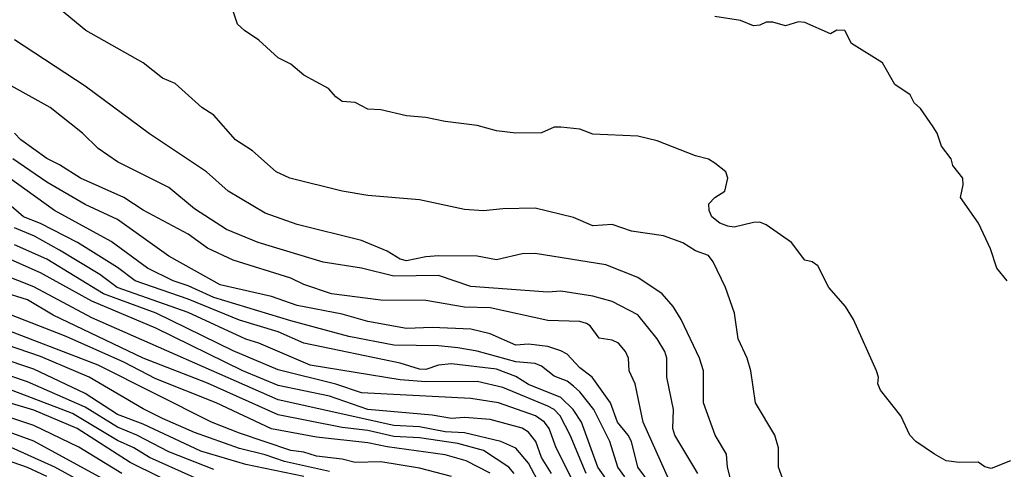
# Model space of a CAD drawing. Header units: metres. Extents: x -51132 to -49532, y -231222 to -229437.
# Tile 463 of 656: x -49963 to -49886, y -230388 to -230353. Entities that reach past the tile are written whole.
import ezdxf

# ---------------------------------------------------------------- set-up
doc = ezdxf.new("R2010")
doc.units = ezdxf.units.M
for name, color, linetype in [('CONTOUR_HALF', 8, 'Continuous'), ('CONTOUR_INDEX', 1, 'Continuous'), ('CONTOUR_INTER', 3, 'Continuous')]:
    doc.layers.add(name, color=color, linetype=linetype)

msp = doc.modelspace()

# ---------------------------------------------------------------- linework, layer by layer
at = {"layer": 'CONTOUR_HALF'}
for points, elevation in [([(-49885.58, -230387.278), (-49887.08, -230387.864), (-49887.58, -230387.726), (-49888.08, -230387.375), (-49889.58, -230387.4), (-49890.58, -230387.275), (-49891.493, -230386.759), (-49892.949, -230385.759), (-49893.417, -230385.259), (-49894.119, -230383.759), (-49895.702, -230381.759), (-49895.9, -230381.259), (-49895.853, -230380.759), (-49895.992, -230380.259), (-49897.795, -230376.259), (-49898.415, -230375.259), (-49899.706, -230373.759), (-49900.58, -230372.087), (-49901.007, -230371.759), (-49901.58, -230371.645), (-49902.617, -230370.259), (-49904.58, -230368.886), (-49905.08, -230368.682), (-49905.58, -230368.692), (-49907.08, -230369.068), (-49907.58, -230369.002), (-49908.199, -230368.759), (-49908.808, -230368.259), (-49909.034, -230367.759), (-49909.041, -230367.259), (-49908.58, -230366.758), (-49907.811, -230366.259), (-49907.578, -230365.259), (-49907.724, -230364.759), (-49908.58, -230364.092), (-49909.08, -230363.785), (-49910.08, -230363.512), (-49913.08, -230362.335), (-49914.58, -230361.992), (-49918.08, -230361.826), (-49919.08, -230361.443), (-49920.58, -230361.271), (-49921.08, -230361.279), (-49922.08, -230361.722), (-49924.08, -230361.759), (-49925.58, -230361.571), (-49927.08, -230361.146), (-49929.58, -230360.852), (-49931.08, -230360.527), (-49932.58, -230360.395), (-49934.58, -230359.942), (-49935.58, -230359.871), (-49936.58, -230359.371), (-49937.58, -230359.282), (-49938.08, -230358.921), (-49938.658, -230358.259), (-49940.58, -230357.236), (-49941.58, -230356.379), (-49942.58, -230355.876), (-49944.08, -230354.517), (-49945.18, -230353.759), (-49945.726, -230353.259), (-49946.073, -230352.259)], 78.5), ([(-49907.329, -230388.759), (-49907.591, -230387.759), (-49907.688, -230386.759), (-49908.566, -230385.259), (-49909.473, -230382.759), (-49909.465, -230380.259), (-49909.767, -230379.259), (-49911.213, -230376.259), (-49911.828, -230375.259), (-49912.686, -230374.259), (-49914.58, -230372.981), (-49917.08, -230371.995), (-49922.58, -230371.128), (-49923.58, -230371.154), (-49925.58, -230371.611), (-49927.08, -230371.327), (-49930.08, -230371.291), (-49931.08, -230371.367), (-49932.58, -230371.688), (-49933.08, -230371.572), (-49934.08, -230370.937), (-49936.08, -230370.108), (-49941.08, -230368.857), (-49943.58, -230367.974), (-49946.465, -230366.259), (-49948.138, -230364.759), (-49952.58, -230361.802), (-49957.58, -230358.078), (-49963.08, -230354.475)], 77.5), ([(-49912.145, -230388.759), (-49914.172, -230384.259), (-49914.778, -230381.259), (-49915.248, -230380.259), (-49915.316, -230379.259), (-49915.538, -230378.759), (-49916.08, -230378.098), (-49916.58, -230377.859), (-49917.58, -230377.722), (-49918.289, -230376.759), (-49918.58, -230376.569), (-49919.08, -230376.427), (-49921.58, -230376.336), (-49926.08, -230375.339), (-49928.08, -230375.295), (-49931.08, -230374.785), (-49934.58, -230374.755), (-49938.415, -230374.259), (-49940.58, -230373.537), (-49941.58, -230373.043), (-49946.08, -230371.628), (-49948.08, -230370.716), (-49949.58, -230369.613), (-49953.08, -230367.734), (-49954.58, -230366.749), (-49957.95, -230365.259), (-49959.58, -230364.203), (-49960.58, -230363.708), (-49962.592, -230362.259), (-49963.086, -230361.759)], 76.5), ([(-49915.58, -230388.521), (-49916.133, -230387.759), (-49916.764, -230385.759), (-49917.99, -230383.259), (-49919.08, -230381.886), (-49919.58, -230381.441), (-49920.08, -230381.069), (-49921.08, -230380.681), (-49922.08, -230379.897), (-49922.58, -230379.694), (-49924.08, -230379.553), (-49927.08, -230378.734), (-49928.58, -230378.46), (-49930.08, -230378.307), (-49933.58, -230378.263), (-49937.08, -230377.586), (-49941.58, -230376.373), (-49947.58, -230374.546), (-49949.58, -230373.636), (-49950.755, -230373.259), (-49952.739, -230372.259), (-49955.58, -230370.176), (-49959.973, -230367.759), (-49965.08, -230364.104)], 75.5), ([(-49918.605, -230388.259), (-49919.857, -230385.259), (-49920.619, -230383.759), (-49921.08, -230383.264), (-49921.58, -230383.003), (-49925.08, -230381.546), (-49927.08, -230381.095), (-49931.08, -230381.12), (-49933.08, -230380.958), (-49940.08, -230379.806), (-49944.08, -230378.096), (-49945.08, -230377.779), (-49949.58, -230375.718), (-49955.108, -230373.759), (-49956.462, -230372.759), (-49959.58, -230370.866), (-49961.53, -230369.759), (-49963.08, -230369.11)], 74.5), ([(-49921.307, -230388.259), (-49922.08, -230387.002), (-49922.52, -230385.759), (-49923.08, -230385.032), (-49923.58, -230384.726), (-49926.08, -230384.057), (-49928.08, -230383.901), (-49929.08, -230383.956), (-49930.58, -230383.7), (-49935.58, -230383.255), (-49938.58, -230382.241), (-49942.58, -230381.393), (-49945.331, -230380.259), (-49952.08, -230376.941), (-49957.08, -230374.839), (-49961.08, -230372.612), (-49963.58, -230371.506)], 73.5), ([(-49924.196, -230388.259), (-49924.606, -230387.759), (-49926.58, -230386.454), (-49928.58, -230385.908), (-49931.58, -230385.469), (-49933.58, -230385.361), (-49935.58, -230384.901), (-49937.58, -230384.671), (-49942.58, -230383.696), (-49948.08, -230381.217), (-49953.091, -230379.259), (-49960.08, -230375.93), (-49962.08, -230374.736), (-49964.08, -230374.117)], 72.5), ([(-49929.08, -230388.488), (-49931.58, -230387.836), (-49934.58, -230387.356), (-49936.58, -230387.387), (-49937.58, -230387.134), (-49939.58, -230386.909), (-49940.58, -230386.596), (-49941.58, -230386.471), (-49945.58, -230385.118), (-49947.748, -230384.259), (-49956.58, -230379.818), (-49964.58, -230376.754)], 71.5), ([(-49940.58, -230388.487), (-49945.08, -230387.551), (-49948.58, -230386.512), (-49953.08, -230384.412), (-49955.08, -230383.649), (-49957.58, -230382.031), (-49961.58, -230380.136), (-49967.08, -230378.276)], 70.5), ([(-49948.58, -230388.794), (-49952.58, -230386.996), (-49953.807, -230386.259), (-49955.08, -230385.688), (-49958.58, -230383.577), (-49964.08, -230381.466)], 69.5), ([(-49954.741, -230388.259), (-49958.08, -230386.204), (-49961.58, -230384.526), (-49967.58, -230382.521)], 68.5), ([(-49954.08, -230390.974), (-49959.961, -230387.759), (-49964.404, -230385.759)], 67.5)]:
    msp.add_lwpolyline(points, dxfattribs=dict(at, elevation=elevation))
at = {"layer": 'CONTOUR_INDEX'}
for points, elevation in [([(-49916.58, -230389.351), (-49917.693, -230387.759), (-49918.972, -230384.259), (-49919.621, -230383.259), (-49920.58, -230382.337), (-49923.08, -230381.33), (-49924.08, -230380.708), (-49925.58, -230380.139), (-49929.08, -230379.72), (-49930.08, -230379.806), (-49931.08, -230380.143), (-49931.58, -230380.132), (-49933.08, -230379.651), (-49940.58, -230378.107), (-49942.58, -230377.219), (-49945.58, -230376.319), (-49949.58, -230374.663), (-49953.712, -230373.259), (-49955.08, -230372.205), (-49958.178, -230370.259), (-49961.08, -230368.773), (-49962.392, -230368.259), (-49964.119, -230366.759)], 75), ([(-49947.58, -230387.94), (-49951.08, -230386.556), (-49953.559, -230385.259), (-49955.08, -230384.655), (-49957.58, -230383.092), (-49962.08, -230381.12), (-49964.635, -230380.259)], 70)]:
    msp.add_lwpolyline(points, dxfattribs=dict(at, elevation=elevation))
at = {"layer": 'CONTOUR_INTER'}
for points, elevation in [([(-49902.916, -230389.759), (-49903.642, -230387.759), (-49903.633, -230386.259), (-49903.914, -230385.259), (-49905.416, -230382.759), (-49905.792, -230380.259), (-49906.081, -230379.259), (-49906.766, -230377.759), (-49907.047, -230375.759), (-49907.757, -230373.759), (-49908.728, -230371.759), (-49909.08, -230371.283), (-49910.08, -230370.921), (-49911.08, -230370.294), (-49912.58, -230369.733), (-49915.08, -230369.385), (-49916.58, -230368.864), (-49918.08, -230368.955), (-49919.58, -230368.325), (-49922.58, -230367.582), (-49925.08, -230367.631), (-49926.58, -230367.794), (-49928.08, -230367.699), (-49931.58, -230366.937), (-49935.58, -230366.597), (-49937.58, -230366.255), (-49941.672, -230365.259), (-49942.718, -230364.759), (-49944.58, -230363.126), (-49945.885, -230362.259), (-49947.58, -230360.356), (-49948.516, -230359.759), (-49950.58, -230357.883), (-49951.58, -230357.474), (-49953.08, -230356.277), (-49957.553, -230353.759), (-49959.58, -230352.07)], 78), ([(-49885.832, -230373.259), (-49886.643, -230372.259), (-49887.132, -230370.759), (-49888.071, -230368.759), (-49889.471, -230366.759), (-49889.256, -230365.759), (-49889.286, -230365.259), (-49890.07, -230364.259), (-49890.191, -230363.759), (-49890.953, -230362.759), (-49891.277, -230361.759), (-49891.599, -230361.259), (-49892.58, -230359.826), (-49893.08, -230359.385), (-49893.388, -230358.759), (-49894.58, -230357.965), (-49895.531, -230356.259), (-49897.945, -230354.759), (-49898.459, -230353.759), (-49899.08, -230353.727), (-49899.58, -230354.016), (-49901.58, -230353.138), (-49902.08, -230353.068), (-49903.08, -230353.386), (-49904.08, -230353.103), (-49904.58, -230353.098), (-49905.08, -230353.332), (-49905.58, -230353.389), (-49906.58, -230352.977), (-49908.58, -230352.671)], 79), ([(-49909.911, -230388.259), (-49911.696, -230385.259), (-49911.852, -230384.759), (-49911.803, -230383.259), (-49912.324, -230380.759), (-49912.329, -230379.259), (-49912.466, -230378.759), (-49913.08, -230377.76), (-49914.58, -230375.905), (-49916.58, -230374.859), (-49918.08, -230374.437), (-49920.58, -230374.057), (-49921.58, -230374.126), (-49927.58, -230373.684), (-49930.08, -230372.842), (-49933.58, -230372.881), (-49936.08, -230372.267), (-49939.08, -230371.795), (-49944.133, -230370.259), (-49946.58, -230369.251), (-49949.08, -230367.643), (-49951.08, -230365.989), (-49955.08, -230363.975), (-49956.58, -230362.946), (-49957.793, -230361.759), (-49960.318, -230359.759), (-49963.58, -230357.921)], 77), ([(-49913.46, -230389.259), (-49914.571, -230387.759), (-49915.084, -230385.759), (-49915.339, -230385.259), (-49916.154, -230384.259), (-49916.716, -230382.759), (-49918.138, -230380.759), (-49919.08, -230380.02), (-49920.08, -230378.968), (-49920.58, -230378.699), (-49921.58, -230378.354), (-49923.08, -230378.172), (-49924.08, -230378.245), (-49926.08, -230377.363), (-49927.58, -230377.023), (-49930.58, -230376.882), (-49932.58, -230376.95), (-49935.58, -230376.427), (-49937.58, -230375.844), (-49941.08, -230375.16), (-49943.08, -230374.467), (-49947.08, -230373.571), (-49951.08, -230371.33), (-49955.08, -230368.474), (-49957.58, -230367.306), (-49960.58, -230365.563), (-49963.221, -230363.759)], 76), ([(-49916.129, -230395.759), (-49920.945, -230386.259), (-49921.48, -230384.759), (-49921.834, -230384.259), (-49922.531, -230383.759), (-49925.433, -230382.759), (-49927.58, -230382.403), (-49936.08, -230381.981), (-49938.08, -230381.291), (-49942.58, -230380.168), (-49946.08, -230378.694), (-49952.078, -230375.759), (-49956.154, -230374.259), (-49960.58, -230371.556), (-49963.08, -230370.451)], 74), ([(-49922.385, -230388.759), (-49923.08, -230387.45), (-49924.08, -230386.276), (-49925.248, -230385.759), (-49928.08, -230385.087), (-49929.58, -230384.996), (-49931.58, -230384.628), (-49933.58, -230384.514), (-49942.58, -230382.524), (-49957.08, -230376.14), (-49961.58, -230373.705), (-49964.08, -230372.738)], 73), ([(-49926.08, -230388.232), (-49927.946, -230387.259), (-49929.58, -230386.809), (-49934.08, -230386.179), (-49935.58, -230385.857), (-49939.58, -230385.43), (-49943.08, -230384.765), (-49947.407, -230382.759), (-49952.08, -230380.879), (-49954.58, -230379.582), (-49959.08, -230377.576), (-49966.08, -230374.849)], 72), ([(-49938.58, -230388.088), (-49942.08, -230387.313), (-49943.58, -230386.798), (-49945.58, -230386.307), (-49949.08, -230385.053), (-49951.58, -230383.961), (-49953.08, -230383.212), (-49957.287, -230380.759), (-49961.08, -230379.152), (-49964.58, -230377.939)], 71), ([(-49949.58, -230389.624), (-49954.08, -230387.39), (-49958.215, -230384.759), (-49961.58, -230383.323), (-49971.08, -230380.49)], 69), ([(-49955.08, -230389.289), (-49961.58, -230385.725), (-49967.08, -230383.745)], 68), ([(-49960.58, -230388.475), (-49962.08, -230387.79), (-49967.08, -230386.043)], 67)]:
    msp.add_lwpolyline(points, dxfattribs=dict(at, elevation=elevation))

doc.saveas('drawing.dxf')
